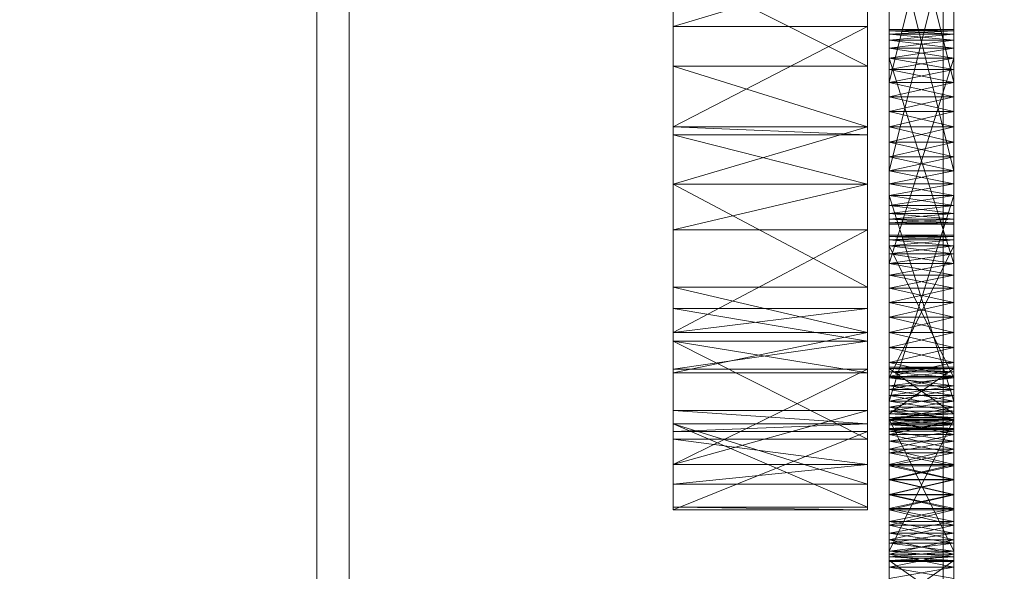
# Model space of a CAD drawing. Header units: millimetres. Extents: x -4395 to 65662, y -65530 to 6847.
# Tile 403 of 656: x 1369 to 1461, y -34165 to -34114. Entities that reach past the tile are written whole.
import ezdxf

# ---------------------------------------------------------------- set-up
doc = ezdxf.new("R2010")
doc.units = ezdxf.units.MM
for name, color, linetype, lineweight in [('COTAS_O', 1, 'Continuous', 0), ('frontal_C03', 7, 'Continuous', 0), ('frontal_secador', 7, 'Continuous', 0)]:
    doc.layers.add(name, color=color, linetype=linetype, lineweight=lineweight)
doc.dimstyles.new('R19_100', dxfattribs={"dimtxt": 250, "dimasz": 150, "dimexe": 150, "dimexo": 80, "dimgap": 100, "dimtad": 1, "dimtih": 1, "dimtoh": 1, "dimdsep": 46, "dimcen": 0.09, "dimadec": 0, "dimazin": 0, "dimtfac": 1, "dimtdec": 4, "dimtofl": 0, "dimtmove": 0, "dimatfit": 3, "dimfxl": 1, "dimtolj": 1, "dimtzin": 0, "dimarcsym": 0})

# ---------------------------------------------------------------- blocks, each defined once
blk = doc.blocks.new('DIM_R33_43')
at = {"layer": 'COTAS_O'}
for p, q in [((-1725, -33700), (-1575, -33655)), ((1725, -33700), (1575, -33655)), ((-1725, -34400), (-1725, -33700)), ((-1725, -33700), (1725, -33700)), ((-1725, -33700), (-1575, -33745)), ((1725, -33700), (1575, -33745)), ((1725, -34400), (1725, -33700))]:
    blk.add_line(p, q, dxfattribs=at)
blk.add_text('3450 O', height=250, dxfattribs=at).set_placement((0, -33600))

msp = doc.modelspace()

# ---------------------------------------------------------------- linework, layer by layer
at = {"layer": 'frontal_C03'}
for p, q in [((1455, -35237.853), (1455, -32581.274)), ((1455, -32585.202), (1455, -35241.781)), ((1455, -35724.97), (1455, -33068.391)), ((1455, -33072.319), (1455, -35728.898))]:
    msp.add_line(p, q, dxfattribs=at)
at = {"layer": 'frontal_secador'}
for p, q in [((1400, -36000), (1400, -33000)), ((1397, -35940), (1397, -33075)), ((1400, -36000), (1400, -33075)), ((1400, -34600), (1400, -33075)), ((1400, -35940), (1400, -33075)), ((1400, -34650), (1400, -33075)), ((1400, -36000), (1400, -33250)), ((1430, -34151.527), (1430, -34017.639)), ((1448, -34017.639), (1448, -34151.527)), ((1430, -34085.858), (1430, -34129.361)), ((1430, -34085.858), (1430, -34151.527)), ((1448, -34129.361), (1448, -34085.858)), ((1448, -34151.527), (1448, -34085.858)), ((1450, -34091.516), (1450, -34122.642)), ((1456, -34122.642), (1456, -34091.516)), ((1450, -34121.268), (1450, -34093.712)), ((1450, -34126.831), (1450, -34093.712)), ((1450, -34133.05), (1450, -34093.712)), ((1456, -34093.712), (1456, -34121.268)), ((1456, -34093.712), (1456, -34126.831)), ((1456, -34093.712), (1456, -34133.05)), ((1450, -34094.785), (1450, -34119.964)), ((1450, -34094.785), (1450, -34122.642)), ((1450, -34130.413), (1450, -34094.785)), ((1456, -34119.964), (1456, -34094.785)), ((1456, -34122.642), (1456, -34094.785)), ((1456, -34094.785), (1456, -34130.413)), ((1450, -34121.268), (1450, -34095.99)), ((1450, -34095.99), (1450, -34119.964)), ((1456, -34095.99), (1450, -34119.964)), ((1456, -34119.964), (1450, -34095.99)), ((1456, -34095.99), (1456, -34121.268)), ((1456, -34119.964), (1456, -34095.99)), ((1450, -34130.413), (1450, -34100.075)), ((1456, -34100.075), (1456, -34130.413)), ((1450, -34101.483), (1450, -34129.34)), ((1450, -34101.483), (1450, -34131.331)), ((1450, -34101.483), (1450, -34133.05)), ((1456, -34129.34), (1456, -34101.483)), ((1456, -34131.331), (1456, -34101.483)), ((1456, -34133.05), (1456, -34101.483)), ((1450, -34128.135), (1450, -34102.857)), ((1450, -34130.413), (1450, -34102.857)), ((1456, -34102.857), (1456, -34128.135)), ((1456, -34102.857), (1456, -34130.413)), ((1450, -34104.161), (1450, -34129.34)), ((1450, -34128.135), (1450, -34104.161)), ((1456, -34128.135), (1450, -34104.161)), ((1456, -34104.161), (1450, -34128.135)), ((1456, -34129.34), (1456, -34104.161)), ((1456, -34104.161), (1456, -34128.135)), ((1430, -34109.365), (1430, -34124.806)), ((1430, -34118.435), (1430, -34109.365)), ((1430, -34129.361), (1430, -34109.365)), ((1430, -34109.365), (1430, -34114.777)), ((1430, -34143.89), (1430, -34109.365)), ((1430, -34151.527), (1430, -34109.365)), ((1448, -34109.365), (1430, -34114.777)), ((1448, -34118.435), (1430, -34109.365)), ((1448, -34124.806), (1448, -34109.365)), ((1448, -34109.365), (1448, -34118.435)), ((1448, -34109.365), (1448, -34129.361)), ((1448, -34114.777), (1448, -34109.365)), ((1448, -34109.365), (1448, -34143.89)), ((1448, -34109.365), (1448, -34151.527)), ((1430, -34129.353), (1430, -34114.777)), ((1430, -34114.777), (1430, -34124.05)), ((1430, -34129.361), (1430, -34114.777)), ((1448, -34114.777), (1430, -34114.777)), ((1448, -34114.777), (1430, -34124.05)), ((1448, -34114.777), (1448, -34129.353)), ((1448, -34124.05), (1448, -34114.777)), ((1448, -34114.777), (1448, -34129.361)), ((1450, -34115.16), (1450, -34115.05)), ((1456, -34115.16), (1450, -34115.05)), ((1456, -34115.05), (1450, -34115.05)), ((1456, -34115.05), (1450, -34115.16)), ((1450, -34115.05), (1450, -34115.49)), ((1450, -34115.05), (1450, -34116.768)), ((1450, -34115.05), (1450, -34138.99)), ((1450, -34121.268), (1450, -34115.05)), ((1450, -34115.16), (1450, -34116.031)), ((1450, -34115.49), (1450, -34115.16)), ((1450, -34115.16), (1450, -34117.686)), ((1456, -34115.49), (1450, -34115.16)), ((1456, -34115.16), (1450, -34115.16)), ((1456, -34115.16), (1450, -34115.49)), ((1450, -34116.031), (1450, -34115.49)), ((1456, -34116.031), (1450, -34115.49)), ((1456, -34115.49), (1450, -34115.49)), ((1456, -34115.49), (1450, -34116.031)), ((1450, -34115.49), (1450, -34116.768)), ((1456, -34115.16), (1456, -34115.05)), ((1456, -34115.49), (1456, -34115.05)), ((1456, -34116.768), (1456, -34115.05)), ((1456, -34138.99), (1456, -34115.05)), ((1456, -34115.05), (1456, -34121.268)), ((1456, -34116.031), (1456, -34115.16)), ((1456, -34115.16), (1456, -34115.49)), ((1456, -34117.686), (1456, -34115.16)), ((1456, -34115.49), (1456, -34116.031)), ((1456, -34116.768), (1456, -34115.49)), ((1450, -34116.031), (1450, -34117.686)), ((1450, -34116.768), (1450, -34116.031)), ((1450, -34137.785), (1450, -34116.031)), ((1450, -34143.075), (1450, -34116.031)), ((1450, -34116.031), (1450, -34128.135)), ((1450, -34151.635), (1450, -34116.031)), ((1456, -34116.768), (1450, -34116.031)), ((1456, -34116.031), (1450, -34116.031)), ((1456, -34116.031), (1450, -34116.768)), ((1456, -34117.686), (1456, -34116.031)), ((1456, -34116.031), (1456, -34116.768)), ((1456, -34116.031), (1456, -34137.785)), ((1456, -34116.031), (1456, -34143.075)), ((1456, -34128.135), (1456, -34116.031)), ((1456, -34116.031), (1456, -34151.635)), ((1450, -34117.686), (1450, -34116.768)), ((1456, -34117.686), (1450, -34116.768)), ((1456, -34116.768), (1450, -34116.768)), ((1456, -34116.768), (1450, -34117.686)), ((1450, -34116.768), (1450, -34136.712)), ((1450, -34118.76), (1450, -34116.768)), ((1450, -34116.768), (1450, -34138.99)), ((1450, -34121.268), (1450, -34116.768)), ((1456, -34116.768), (1456, -34117.686)), ((1456, -34136.712), (1456, -34116.768)), ((1456, -34116.768), (1456, -34118.76)), ((1456, -34138.99), (1456, -34116.768)), ((1456, -34116.768), (1456, -34121.268)), ((1450, -34117.686), (1450, -34119.964)), ((1450, -34118.76), (1450, -34117.686)), ((1450, -34137.785), (1450, -34117.686)), ((1450, -34117.686), (1450, -34136.712)), ((1450, -34117.686), (1450, -34122.642)), ((1450, -34117.686), (1450, -34128.135)), ((1456, -34118.76), (1450, -34117.686)), ((1456, -34117.686), (1450, -34117.686)), ((1456, -34117.686), (1450, -34136.712)), ((1456, -34136.712), (1450, -34117.686)), ((1456, -34117.686), (1450, -34118.76)), ((1456, -34119.964), (1456, -34117.686)), ((1456, -34117.686), (1456, -34118.76)), ((1456, -34117.686), (1456, -34137.785)), ((1456, -34136.712), (1456, -34117.686)), ((1456, -34122.642), (1456, -34117.686)), ((1456, -34128.135), (1456, -34117.686)), ((1430, -34118.435), (1430, -34124.806)), ((1430, -34124.05), (1430, -34118.435)), ((1448, -34124.05), (1430, -34118.435)), ((1448, -34118.435), (1430, -34118.435)), ((1448, -34124.806), (1448, -34118.435)), ((1448, -34118.435), (1448, -34124.05)), ((1450, -34119.964), (1450, -34118.76)), ((1456, -34119.964), (1450, -34118.76)), ((1456, -34118.76), (1450, -34118.76)), ((1450, -34121.268), (1450, -34118.76)), ((1456, -34118.76), (1450, -34119.964)), ((1456, -34118.76), (1456, -34119.964)), ((1456, -34118.76), (1456, -34121.268)), ((1450, -34119.964), (1450, -34121.268)), ((1456, -34119.964), (1450, -34119.964)), ((1456, -34119.964), (1450, -34121.268)), ((1450, -34119.964), (1450, -34122.642)), ((1456, -34121.268), (1450, -34119.964)), ((1456, -34121.268), (1456, -34119.964)), ((1456, -34122.642), (1456, -34119.964)), ((1450, -34124.05), (1450, -34121.268)), ((1450, -34121.268), (1450, -34122.642)), ((1450, -34126.831), (1450, -34121.268)), ((1456, -34121.268), (1450, -34121.268)), ((1456, -34121.268), (1450, -34122.642)), ((1456, -34122.642), (1450, -34121.268)), ((1450, -34151.094), (1450, -34121.268)), ((1450, -34121.268), (1450, -34138.99)), ((1456, -34121.268), (1456, -34124.05)), ((1456, -34122.642), (1456, -34121.268)), ((1456, -34121.268), (1456, -34126.831)), ((1456, -34121.268), (1456, -34151.094)), ((1456, -34138.99), (1456, -34121.268)), ((1450, -34122.642), (1450, -34124.05)), ((1456, -34122.642), (1450, -34122.642)), ((1456, -34122.642), (1450, -34124.05)), ((1450, -34122.642), (1450, -34125.457)), ((1450, -34122.642), (1450, -34128.135)), ((1456, -34124.05), (1450, -34122.642)), ((1450, -34122.642), (1450, -34132.069)), ((1450, -34122.642), (1450, -34130.413)), ((1456, -34124.05), (1456, -34122.642)), ((1456, -34125.457), (1456, -34122.642)), ((1456, -34128.135), (1456, -34122.642)), ((1456, -34132.069), (1456, -34122.642)), ((1456, -34130.413), (1456, -34122.642)), ((1430, -34124.05), (1430, -34129.353)), ((1430, -34124.806), (1430, -34124.05)), ((1448, -34124.05), (1430, -34124.05)), ((1448, -34124.05), (1430, -34129.353)), ((1448, -34124.806), (1430, -34124.05)), ((1430, -34129.361), (1430, -34124.806)), ((1448, -34129.361), (1430, -34124.806)), ((1448, -34124.806), (1430, -34124.806)), ((1448, -34129.353), (1448, -34124.05)), ((1448, -34124.05), (1448, -34124.806)), ((1448, -34124.806), (1448, -34129.361)), ((1450, -34126.831), (1450, -34124.05)), ((1450, -34124.05), (1450, -34125.457)), ((1456, -34124.05), (1450, -34124.05)), ((1456, -34124.05), (1450, -34125.457)), ((1456, -34125.457), (1450, -34124.05)), ((1456, -34124.05), (1456, -34126.831)), ((1456, -34125.457), (1456, -34124.05)), ((1450, -34125.457), (1450, -34126.831)), ((1456, -34125.457), (1450, -34125.457)), ((1456, -34125.457), (1450, -34126.831)), ((1450, -34125.457), (1450, -34128.135)), ((1456, -34126.831), (1450, -34125.457)), ((1456, -34126.831), (1456, -34125.457)), ((1456, -34128.135), (1456, -34125.457)), ((1450, -34129.34), (1450, -34126.831)), ((1450, -34126.831), (1450, -34128.135)), ((1450, -34131.331), (1450, -34126.831)), ((1450, -34133.05), (1450, -34126.831)), ((1456, -34126.831), (1450, -34126.831)), ((1456, -34126.831), (1450, -34128.135)), ((1456, -34128.135), (1450, -34126.831)), ((1450, -34151.094), (1450, -34126.831)), ((1456, -34126.831), (1456, -34129.34)), ((1456, -34128.135), (1456, -34126.831)), ((1456, -34126.831), (1456, -34131.331)), ((1456, -34126.831), (1456, -34133.05)), ((1456, -34126.831), (1456, -34151.094)), ((1450, -34129.34), (1450, -34128.135)), ((1456, -34128.135), (1450, -34128.135)), ((1456, -34128.135), (1450, -34129.34)), ((1456, -34129.34), (1450, -34128.135)), ((1450, -34128.135), (1450, -34130.413)), ((1450, -34128.135), (1450, -34150.357)), ((1450, -34128.135), (1450, -34151.635)), ((1450, -34128.135), (1450, -34132.069)), ((1456, -34128.135), (1456, -34129.34)), ((1456, -34130.413), (1456, -34128.135)), ((1456, -34150.357), (1456, -34128.135)), ((1456, -34151.635), (1456, -34128.135)), ((1456, -34132.069), (1456, -34128.135)), ((1448, -34129.353), (1430, -34129.353)), ((1448, -34129.353), (1430, -34129.361)), ((1430, -34129.361), (1430, -34140.859)), ((1430, -34138.895), (1430, -34129.361)), ((1430, -34143.89), (1430, -34129.361)), ((1430, -34129.361), (1430, -34133.572)), ((1430, -34129.361), (1430, -34151.527)), ((1448, -34129.361), (1430, -34129.361)), ((1448, -34129.361), (1430, -34133.572)), ((1448, -34138.895), (1430, -34129.361)), ((1448, -34140.859), (1448, -34129.361)), ((1448, -34129.361), (1448, -34138.895)), ((1448, -34129.361), (1448, -34143.89)), ((1448, -34133.572), (1448, -34129.361)), ((1448, -34151.527), (1448, -34129.361)), ((1450, -34131.331), (1450, -34129.34)), ((1450, -34129.34), (1450, -34130.413)), ((1456, -34129.34), (1450, -34129.34)), ((1456, -34129.34), (1450, -34130.413)), ((1456, -34130.413), (1450, -34129.34)), ((1450, -34149.439), (1450, -34129.34)), ((1450, -34151.094), (1450, -34129.34)), ((1456, -34129.34), (1456, -34131.331)), ((1456, -34130.413), (1456, -34129.34)), ((1456, -34129.34), (1456, -34149.439)), ((1456, -34129.34), (1456, -34151.094)), ((1450, -34130.413), (1450, -34131.331)), ((1456, -34130.413), (1450, -34130.413)), ((1456, -34130.413), (1450, -34131.331)), ((1456, -34131.331), (1450, -34130.413)), ((1450, -34130.413), (1450, -34150.357)), ((1450, -34149.439), (1450, -34130.413)), ((1456, -34149.439), (1450, -34130.413)), ((1456, -34130.413), (1450, -34149.439)), ((1450, -34132.069), (1450, -34130.413)), ((1450, -34132.939), (1450, -34130.413)), ((1456, -34131.331), (1456, -34130.413)), ((1456, -34150.357), (1456, -34130.413)), ((1456, -34130.413), (1456, -34149.439)), ((1456, -34130.413), (1456, -34132.069)), ((1456, -34130.413), (1456, -34132.939)), ((1450, -34132.609), (1450, -34131.331)), ((1450, -34131.331), (1450, -34132.069)), ((1450, -34133.05), (1450, -34131.331)), ((1456, -34131.331), (1450, -34131.331)), ((1456, -34131.331), (1450, -34132.069)), ((1456, -34132.069), (1450, -34131.331)), ((1450, -34132.069), (1450, -34132.609)), ((1456, -34132.069), (1450, -34132.069)), ((1456, -34132.069), (1450, -34132.609)), ((1456, -34132.609), (1450, -34132.069)), ((1450, -34132.939), (1450, -34132.069)), ((1456, -34131.331), (1456, -34132.609)), ((1456, -34132.069), (1456, -34131.331)), ((1456, -34131.331), (1456, -34133.05)), ((1456, -34132.609), (1456, -34132.069)), ((1456, -34132.069), (1456, -34132.939)), ((1450, -34133.05), (1450, -34132.609)), ((1450, -34132.609), (1450, -34132.939)), ((1456, -34132.609), (1450, -34132.609)), ((1456, -34132.609), (1450, -34132.939)), ((1456, -34132.939), (1450, -34132.609)), ((1450, -34132.939), (1450, -34133.05)), ((1456, -34132.939), (1450, -34132.939)), ((1456, -34132.939), (1450, -34133.05)), ((1456, -34133.05), (1450, -34132.939)), ((1456, -34132.609), (1456, -34133.05)), ((1456, -34132.939), (1456, -34132.609)), ((1456, -34133.05), (1456, -34132.939)), ((1430, -34146.827), (1430, -34133.572)), ((1430, -34133.572), (1430, -34143.075)), ((1430, -34143.89), (1430, -34133.572)), ((1448, -34133.572), (1430, -34133.572)), ((1448, -34133.572), (1430, -34143.075)), ((1448, -34133.572), (1448, -34146.827)), ((1448, -34143.075), (1448, -34133.572)), ((1448, -34133.572), (1448, -34143.89)), ((1456, -34133.05), (1450, -34133.05)), ((1450, -34134.186), (1450, -34134.075)), ((1456, -34134.186), (1450, -34134.075)), ((1456, -34134.075), (1450, -34134.075)), ((1456, -34134.075), (1450, -34134.186)), ((1450, -34134.075), (1450, -34134.516)), ((1450, -34134.186), (1450, -34135.056)), ((1450, -34134.516), (1450, -34134.186)), ((1450, -34148.01), (1450, -34134.186)), ((1450, -34134.186), (1450, -34138.99)), ((1450, -34152.51), (1450, -34134.186)), ((1450, -34134.186), (1450, -34149.439)), ((1450, -34162.572), (1450, -34134.186)), ((1456, -34134.516), (1450, -34134.186)), ((1456, -34134.186), (1450, -34134.186)), ((1456, -34134.186), (1450, -34134.516)), ((1450, -34135.056), (1450, -34134.516)), ((1456, -34135.056), (1450, -34134.516)), ((1456, -34134.516), (1450, -34134.516)), ((1456, -34134.516), (1450, -34135.056)), ((1450, -34134.516), (1450, -34147.272)), ((1450, -34135.794), (1450, -34134.516)), ((1450, -34134.516), (1450, -34148.927)), ((1450, -34137.785), (1450, -34134.516)), ((1450, -34143.075), (1450, -34134.516)), ((1456, -34134.186), (1456, -34134.075)), ((1456, -34134.516), (1456, -34134.075)), ((1456, -34135.056), (1456, -34134.186)), ((1456, -34134.186), (1456, -34134.516)), ((1456, -34134.186), (1456, -34148.01)), ((1456, -34138.99), (1456, -34134.186)), ((1456, -34134.186), (1456, -34152.51)), ((1456, -34149.439), (1456, -34134.186)), ((1456, -34134.186), (1456, -34162.572)), ((1456, -34134.516), (1456, -34135.056)), ((1456, -34147.272), (1456, -34134.516)), ((1456, -34134.516), (1456, -34135.794)), ((1456, -34148.927), (1456, -34134.516)), ((1456, -34134.516), (1456, -34137.785)), ((1456, -34134.516), (1456, -34143.075)), ((1450, -34135.056), (1450, -34136.712)), ((1450, -34135.794), (1450, -34135.056)), ((1450, -34148.01), (1450, -34135.056)), ((1450, -34135.056), (1450, -34147.272)), ((1450, -34135.056), (1450, -34138.99)), ((1456, -34135.794), (1450, -34135.056)), ((1456, -34135.056), (1450, -34135.056)), ((1456, -34135.056), (1450, -34147.272)), ((1456, -34147.272), (1450, -34135.056)), ((1456, -34135.056), (1450, -34135.794)), ((1456, -34136.712), (1456, -34135.056)), ((1456, -34135.056), (1456, -34135.794)), ((1456, -34135.056), (1456, -34148.01)), ((1456, -34147.272), (1456, -34135.056)), ((1456, -34138.99), (1456, -34135.056)), ((1450, -34136.712), (1450, -34135.794)), ((1456, -34136.712), (1450, -34135.794)), ((1456, -34135.794), (1450, -34135.794)), ((1450, -34137.785), (1450, -34135.794)), ((1456, -34135.794), (1450, -34136.712)), ((1456, -34135.794), (1456, -34136.712)), ((1456, -34135.794), (1456, -34137.785)), ((1450, -34136.712), (1450, -34137.785)), ((1456, -34136.712), (1450, -34136.712)), ((1456, -34136.712), (1450, -34137.785)), ((1450, -34136.712), (1450, -34138.99)), ((1456, -34137.785), (1450, -34136.712)), ((1456, -34137.785), (1456, -34136.712)), ((1456, -34138.99), (1456, -34136.712)), ((1450, -34140.294), (1450, -34137.785)), ((1450, -34137.785), (1450, -34138.99)), ((1450, -34143.075), (1450, -34137.785)), ((1456, -34137.785), (1450, -34137.785)), ((1456, -34137.785), (1450, -34138.99)), ((1456, -34138.99), (1450, -34137.785)), ((1456, -34137.785), (1456, -34140.294)), ((1456, -34138.99), (1456, -34137.785)), ((1456, -34137.785), (1456, -34143.075)), ((1430, -34138.895), (1430, -34140.859)), ((1430, -34143.075), (1430, -34138.895)), ((1448, -34143.075), (1430, -34138.895)), ((1448, -34138.895), (1430, -34138.895)), ((1448, -34140.859), (1448, -34138.895)), ((1448, -34138.895), (1448, -34143.075)), ((1450, -34138.99), (1450, -34140.294)), ((1456, -34138.99), (1450, -34138.99)), ((1456, -34138.99), (1450, -34140.294)), ((1450, -34138.99), (1450, -34141.668)), ((1450, -34138.99), (1450, -34144.483)), ((1450, -34138.99), (1450, -34149.439)), ((1456, -34140.294), (1450, -34138.99)), ((1450, -34138.99), (1450, -34151.094)), ((1456, -34140.294), (1456, -34138.99)), ((1456, -34141.668), (1456, -34138.99)), ((1456, -34144.483), (1456, -34138.99)), ((1456, -34149.439), (1456, -34138.99)), ((1456, -34151.094), (1456, -34138.99)), ((1450, -34143.075), (1450, -34140.294)), ((1450, -34140.294), (1450, -34141.668)), ((1456, -34140.294), (1450, -34140.294)), ((1456, -34140.294), (1450, -34141.668)), ((1456, -34141.668), (1450, -34140.294)), ((1456, -34140.294), (1456, -34143.075)), ((1456, -34141.668), (1456, -34140.294)), ((1430, -34140.859), (1430, -34143.075)), ((1430, -34143.89), (1430, -34140.859)), ((1448, -34143.89), (1430, -34140.859)), ((1448, -34140.859), (1430, -34140.859)), ((1448, -34140.859), (1430, -34143.075)), ((1448, -34143.075), (1448, -34140.859)), ((1448, -34140.859), (1448, -34143.89)), ((1450, -34141.668), (1450, -34143.075)), ((1456, -34141.668), (1450, -34141.668)), ((1456, -34141.668), (1450, -34143.075)), ((1450, -34141.668), (1450, -34144.483)), ((1456, -34143.075), (1450, -34141.668)), ((1456, -34143.075), (1456, -34141.668)), ((1456, -34144.483), (1456, -34141.668)), ((1430, -34143.075), (1430, -34146.827)), ((1448, -34143.075), (1430, -34143.075)), ((1448, -34143.075), (1430, -34146.827)), ((1430, -34146.827), (1430, -34143.89)), ((1430, -34143.89), (1430, -34150.317)), ((1430, -34152.954), (1430, -34143.89)), ((1430, -34151.527), (1430, -34143.89)), ((1430, -34143.89), (1430, -34146.486)), ((1448, -34146.827), (1430, -34143.89)), ((1448, -34143.89), (1430, -34143.89)), ((1448, -34143.89), (1430, -34146.486)), ((1448, -34152.954), (1430, -34143.89)), ((1448, -34146.827), (1448, -34143.075)), ((1448, -34143.89), (1448, -34146.827)), ((1448, -34150.317), (1448, -34143.89)), ((1448, -34143.89), (1448, -34152.954)), ((1448, -34143.89), (1448, -34151.527)), ((1448, -34146.486), (1448, -34143.89)), ((1450, -34145.857), (1450, -34143.075)), ((1450, -34143.075), (1450, -34144.483)), ((1450, -34148.365), (1450, -34143.075)), ((1450, -34151.635), (1450, -34143.075)), ((1456, -34143.075), (1450, -34143.075)), ((1456, -34143.075), (1450, -34144.483)), ((1456, -34144.483), (1450, -34143.075)), ((1450, -34164.18), (1450, -34143.075)), ((1450, -34143.075), (1450, -34148.927)), ((1456, -34143.075), (1456, -34145.857)), ((1456, -34144.483), (1456, -34143.075)), ((1456, -34143.075), (1456, -34148.365)), ((1456, -34143.075), (1456, -34151.635)), ((1456, -34143.075), (1456, -34164.18)), ((1456, -34148.927), (1456, -34143.075)), ((1450, -34144.483), (1450, -34145.857)), ((1456, -34144.483), (1450, -34144.483)), ((1456, -34144.483), (1450, -34145.857)), ((1450, -34144.483), (1450, -34147.161)), ((1450, -34144.483), (1450, -34149.439)), ((1456, -34145.857), (1450, -34144.483)), ((1456, -34145.857), (1456, -34144.483)), ((1456, -34147.161), (1456, -34144.483)), ((1456, -34149.439), (1456, -34144.483)), ((1430, -34157.124), (1430, -34146.486)), ((1430, -34146.486), (1430, -34155.291)), ((1430, -34151.527), (1430, -34146.486)), ((1448, -34146.486), (1430, -34146.486)), ((1448, -34146.486), (1430, -34155.291)), ((1448, -34146.486), (1448, -34157.124)), ((1448, -34155.291), (1448, -34146.486)), ((1448, -34146.486), (1448, -34151.527)), ((1450, -34148.365), (1450, -34145.857)), ((1450, -34145.857), (1450, -34147.161)), ((1456, -34145.857), (1450, -34145.857)), ((1456, -34145.857), (1450, -34147.161)), ((1456, -34147.161), (1450, -34145.857)), ((1450, -34146.402), (1450, -34146.291)), ((1456, -34146.402), (1450, -34146.291)), ((1456, -34146.291), (1450, -34146.291)), ((1456, -34146.291), (1450, -34146.402)), ((1450, -34146.291), (1450, -34150.611)), ((1450, -34146.731), (1450, -34146.291)), ((1450, -34146.291), (1450, -34151.481)), ((1450, -34148.01), (1450, -34146.291)), ((1450, -34146.402), (1450, -34147.272)), ((1450, -34146.731), (1450, -34146.402)), ((1450, -34150.941), (1450, -34146.402)), ((1450, -34146.402), (1450, -34150.611)), ((1450, -34146.402), (1450, -34148.927)), ((1450, -34146.402), (1450, -34153.883)), ((1450, -34154.21), (1450, -34146.402)), ((1450, -34146.402), (1450, -34163.31)), ((1450, -34164.79), (1450, -34146.402)), ((1456, -34146.731), (1450, -34146.402)), ((1456, -34146.402), (1450, -34146.402)), ((1456, -34146.402), (1450, -34150.611)), ((1456, -34150.611), (1450, -34146.402)), ((1456, -34146.402), (1450, -34146.731)), ((1456, -34145.857), (1456, -34148.365)), ((1456, -34147.161), (1456, -34145.857)), ((1456, -34146.402), (1456, -34146.291)), ((1456, -34150.611), (1456, -34146.291)), ((1456, -34146.291), (1456, -34146.731)), ((1456, -34151.481), (1456, -34146.291)), ((1456, -34146.291), (1456, -34148.01)), ((1456, -34147.272), (1456, -34146.402)), ((1456, -34146.402), (1456, -34146.731)), ((1456, -34146.402), (1456, -34150.941)), ((1456, -34150.611), (1456, -34146.402)), ((1456, -34148.927), (1456, -34146.402)), ((1456, -34153.883), (1456, -34146.402)), ((1456, -34146.402), (1456, -34154.21)), ((1456, -34163.31), (1456, -34146.402)), ((1456, -34146.402), (1456, -34164.79)), ((1448, -34146.827), (1430, -34146.827)), ((1450, -34147.272), (1450, -34146.731)), ((1456, -34147.272), (1450, -34146.731)), ((1456, -34146.731), (1450, -34146.731)), ((1450, -34148.01), (1450, -34146.731)), ((1456, -34146.731), (1450, -34147.272)), ((1450, -34147.161), (1450, -34148.365)), ((1456, -34147.161), (1450, -34147.161)), ((1456, -34147.161), (1450, -34148.365)), ((1450, -34147.161), (1450, -34149.439)), ((1456, -34148.365), (1450, -34147.161)), ((1450, -34147.272), (1450, -34148.01)), ((1456, -34147.272), (1450, -34147.272)), ((1456, -34147.272), (1450, -34148.01)), ((1450, -34147.272), (1450, -34148.927)), ((1456, -34148.01), (1450, -34147.272)), ((1456, -34146.731), (1456, -34147.272)), ((1456, -34146.731), (1456, -34148.01)), ((1456, -34148.365), (1456, -34147.161)), ((1456, -34149.439), (1456, -34147.161)), ((1456, -34148.01), (1456, -34147.272)), ((1456, -34148.927), (1456, -34147.272)), ((1450, -34150.001), (1450, -34148.01)), ((1450, -34148.01), (1450, -34148.927)), ((1450, -34152.51), (1450, -34148.01)), ((1456, -34148.01), (1450, -34148.01)), ((1456, -34148.01), (1450, -34148.927)), ((1456, -34148.927), (1450, -34148.01)), ((1450, -34148.01), (1450, -34151.481)), ((1450, -34158.072), (1450, -34148.01)), ((1450, -34150.357), (1450, -34148.365)), ((1450, -34148.365), (1450, -34149.439)), ((1450, -34151.635), (1450, -34148.365)), ((1456, -34148.365), (1450, -34148.365)), ((1456, -34148.365), (1450, -34149.439)), ((1456, -34149.439), (1450, -34148.365)), ((1450, -34164.18), (1450, -34148.365)), ((1456, -34148.01), (1456, -34150.001)), ((1456, -34148.927), (1456, -34148.01)), ((1456, -34148.01), (1456, -34152.51)), ((1456, -34151.481), (1456, -34148.01)), ((1456, -34148.01), (1456, -34158.072)), ((1456, -34148.365), (1456, -34150.357)), ((1456, -34149.439), (1456, -34148.365)), ((1456, -34148.365), (1456, -34151.635)), ((1456, -34148.365), (1456, -34164.18)), ((1450, -34148.927), (1450, -34150.001)), ((1456, -34148.927), (1450, -34148.927)), ((1456, -34148.927), (1450, -34150.001)), ((1450, -34148.927), (1450, -34151.205)), ((1450, -34148.927), (1450, -34153.883)), ((1456, -34150.001), (1450, -34148.927)), ((1450, -34148.927), (1450, -34159.377)), ((1450, -34148.927), (1450, -34164.18)), ((1456, -34150.001), (1456, -34148.927)), ((1456, -34151.205), (1456, -34148.927)), ((1456, -34153.883), (1456, -34148.927)), ((1456, -34159.377), (1456, -34148.927)), ((1456, -34164.18), (1456, -34148.927)), ((1430, -34152.954), (1430, -34150.317)), ((1430, -34150.317), (1430, -34155.291)), ((1430, -34151.527), (1430, -34150.317)), ((1448, -34151.527), (1430, -34150.317)), ((1448, -34150.317), (1430, -34150.317)), ((1448, -34150.317), (1430, -34155.291)), ((1448, -34150.317), (1448, -34152.954)), ((1448, -34155.291), (1448, -34150.317)), ((1448, -34150.317), (1448, -34151.527)), ((1450, -34150.357), (1450, -34149.439)), ((1456, -34149.439), (1450, -34149.439)), ((1456, -34149.439), (1450, -34150.357)), ((1456, -34150.357), (1450, -34149.439)), ((1450, -34149.439), (1450, -34151.094)), ((1450, -34149.439), (1450, -34163.85)), ((1450, -34149.439), (1450, -34164.291)), ((1450, -34149.439), (1450, -34162.572)), ((1450, -34149.439), (1450, -34151.965)), ((1450, -34152.51), (1450, -34150.001)), ((1450, -34150.001), (1450, -34151.205)), ((1456, -34150.001), (1450, -34150.001)), ((1456, -34150.001), (1450, -34151.205)), ((1456, -34151.205), (1450, -34150.001)), ((1456, -34149.439), (1456, -34150.357)), ((1456, -34151.094), (1456, -34149.439)), ((1456, -34163.85), (1456, -34149.439)), ((1456, -34164.291), (1456, -34149.439)), ((1456, -34162.572), (1456, -34149.439)), ((1456, -34151.965), (1456, -34149.439)), ((1456, -34150.001), (1456, -34152.51)), ((1456, -34151.205), (1456, -34150.001)), ((1450, -34151.635), (1450, -34150.357)), ((1450, -34150.357), (1450, -34151.094)), ((1456, -34150.357), (1450, -34150.357)), ((1456, -34150.357), (1450, -34151.094)), ((1456, -34151.094), (1450, -34150.357)), ((1450, -34163.31), (1450, -34150.357)), ((1450, -34164.18), (1450, -34150.357)), ((1450, -34150.611), (1450, -34150.941)), ((1456, -34150.611), (1450, -34150.611)), ((1456, -34150.611), (1450, -34150.941)), ((1450, -34150.611), (1450, -34151.481)), ((1456, -34150.941), (1450, -34150.611)), ((1450, -34152.219), (1450, -34150.941)), ((1450, -34150.941), (1450, -34151.481)), ((1450, -34154.21), (1450, -34150.941)), ((1456, -34150.941), (1450, -34150.941)), ((1456, -34150.941), (1450, -34151.481)), ((1456, -34151.481), (1450, -34150.941)), ((1450, -34151.094), (1450, -34151.635)), ((1456, -34151.094), (1450, -34151.094)), ((1456, -34151.094), (1450, -34151.635)), ((1456, -34151.635), (1450, -34151.094)), ((1450, -34151.094), (1450, -34163.85)), ((1450, -34163.31), (1450, -34151.094)), ((1456, -34163.31), (1450, -34151.094)), ((1456, -34151.094), (1450, -34163.31)), ((1450, -34151.965), (1450, -34151.094)), ((1450, -34151.205), (1450, -34152.51)), ((1456, -34151.205), (1450, -34151.205)), ((1456, -34151.205), (1450, -34152.51)), ((1450, -34151.205), (1450, -34153.883)), ((1456, -34152.51), (1450, -34151.205)), ((1456, -34150.357), (1456, -34151.635)), ((1456, -34151.094), (1456, -34150.357)), ((1456, -34150.357), (1456, -34163.31)), ((1456, -34150.357), (1456, -34164.18)), ((1456, -34150.941), (1456, -34150.611)), ((1456, -34151.481), (1456, -34150.611)), ((1456, -34150.941), (1456, -34152.219)), ((1456, -34151.481), (1456, -34150.941)), ((1456, -34150.941), (1456, -34154.21)), ((1456, -34151.635), (1456, -34151.094)), ((1456, -34163.85), (1456, -34151.094)), ((1456, -34151.094), (1456, -34163.31)), ((1456, -34151.094), (1456, -34151.965)), ((1456, -34152.51), (1456, -34151.205)), ((1456, -34153.883), (1456, -34151.205)), ((1430, -34157.124), (1430, -34151.527)), ((1430, -34151.527), (1430, -34152.256)), ((1430, -34159.235), (1430, -34151.527)), ((1448, -34157.124), (1430, -34151.527)), ((1448, -34151.527), (1430, -34151.527)), ((1448, -34151.527), (1430, -34152.256)), ((1448, -34159.235), (1430, -34151.527)), ((1448, -34151.527), (1448, -34157.124)), ((1448, -34152.256), (1448, -34151.527)), ((1448, -34151.527), (1448, -34159.235)), ((1450, -34151.481), (1450, -34152.219)), ((1456, -34151.481), (1450, -34151.481)), ((1456, -34151.481), (1450, -34152.219)), ((1450, -34151.481), (1450, -34153.136)), ((1450, -34151.481), (1450, -34155.414)), ((1450, -34151.481), (1450, -34160.908)), ((1450, -34151.481), (1450, -34168.389)), ((1450, -34158.072), (1450, -34151.481)), ((1456, -34152.219), (1450, -34151.481)), ((1450, -34152.075), (1450, -34151.635)), ((1450, -34151.635), (1450, -34151.965)), ((1456, -34151.635), (1450, -34151.635)), ((1456, -34151.635), (1450, -34151.965)), ((1456, -34151.965), (1450, -34151.635)), ((1450, -34151.965), (1450, -34152.075)), ((1456, -34151.965), (1450, -34151.965)), ((1456, -34151.965), (1450, -34152.075)), ((1456, -34152.075), (1450, -34151.965)), ((1456, -34152.075), (1450, -34152.075)), ((1456, -34152.219), (1456, -34151.481)), ((1456, -34153.136), (1456, -34151.481)), ((1456, -34155.414), (1456, -34151.481)), ((1456, -34160.908), (1456, -34151.481)), ((1456, -34168.389), (1456, -34151.481)), ((1456, -34151.481), (1456, -34158.072)), ((1456, -34151.635), (1456, -34152.075)), ((1456, -34151.965), (1456, -34151.635)), ((1456, -34152.075), (1456, -34151.965)), ((1430, -34159.235), (1430, -34152.256)), ((1430, -34152.256), (1430, -34159.5)), ((1448, -34152.256), (1430, -34152.256)), ((1448, -34152.256), (1430, -34159.5)), ((1430, -34155.291), (1430, -34152.954)), ((1448, -34155.291), (1430, -34152.954)), ((1448, -34152.954), (1430, -34152.954)), ((1448, -34152.256), (1448, -34159.235)), ((1448, -34159.5), (1448, -34152.256)), ((1448, -34152.954), (1448, -34155.291)), ((1450, -34154.21), (1450, -34152.219)), ((1450, -34152.219), (1450, -34153.136)), ((1456, -34152.219), (1450, -34152.219)), ((1456, -34152.219), (1450, -34153.136)), ((1456, -34153.136), (1450, -34152.219)), ((1450, -34155.291), (1450, -34152.51)), ((1450, -34152.51), (1450, -34153.883)), ((1450, -34158.072), (1450, -34152.51)), ((1450, -34162.572), (1450, -34152.51)), ((1456, -34152.51), (1450, -34152.51)), ((1456, -34152.51), (1450, -34153.883)), ((1456, -34153.883), (1450, -34152.51)), ((1456, -34152.219), (1456, -34154.21)), ((1456, -34153.136), (1456, -34152.219)), ((1456, -34152.51), (1456, -34155.291)), ((1456, -34153.883), (1456, -34152.51)), ((1456, -34152.51), (1456, -34158.072)), ((1456, -34152.51), (1456, -34162.572)), ((1450, -34153.136), (1450, -34154.21)), ((1456, -34153.136), (1450, -34153.136)), ((1456, -34153.136), (1450, -34154.21)), ((1450, -34153.136), (1450, -34155.414)), ((1456, -34154.21), (1450, -34153.136)), ((1450, -34153.883), (1450, -34155.291)), ((1456, -34153.883), (1450, -34153.883)), ((1456, -34153.883), (1450, -34155.291)), ((1450, -34153.883), (1450, -34156.699)), ((1450, -34153.883), (1450, -34159.377)), ((1450, -34153.883), (1450, -34163.31)), ((1456, -34155.291), (1450, -34153.883)), ((1456, -34154.21), (1456, -34153.136)), ((1456, -34155.414), (1456, -34153.136)), ((1456, -34155.291), (1456, -34153.883)), ((1456, -34156.699), (1456, -34153.883)), ((1456, -34159.377), (1456, -34153.883)), ((1456, -34163.31), (1456, -34153.883)), ((1450, -34156.719), (1450, -34154.21)), ((1450, -34154.21), (1450, -34155.414)), ((1450, -34159.5), (1450, -34154.21)), ((1450, -34164.79), (1450, -34154.21)), ((1456, -34154.21), (1450, -34154.21)), ((1456, -34154.21), (1450, -34155.414)), ((1456, -34155.414), (1450, -34154.21)), ((1456, -34154.21), (1456, -34156.719)), ((1456, -34155.414), (1456, -34154.21)), ((1456, -34154.21), (1456, -34159.5)), ((1456, -34154.21), (1456, -34164.79)), ((1430, -34155.291), (1430, -34157.124)), ((1448, -34155.291), (1430, -34155.291)), ((1448, -34155.291), (1430, -34157.124)), ((1448, -34157.124), (1448, -34155.291)), ((1450, -34158.072), (1450, -34155.291)), ((1450, -34155.291), (1450, -34156.699)), ((1456, -34155.291), (1450, -34155.291)), ((1456, -34155.291), (1450, -34156.699)), ((1456, -34156.699), (1450, -34155.291)), ((1450, -34155.414), (1450, -34156.719)), ((1456, -34155.414), (1450, -34155.414)), ((1456, -34155.414), (1450, -34156.719)), ((1450, -34155.414), (1450, -34158.092)), ((1450, -34155.414), (1450, -34160.908)), ((1456, -34156.719), (1450, -34155.414)), ((1456, -34155.291), (1456, -34158.072)), ((1456, -34156.699), (1456, -34155.291)), ((1456, -34156.719), (1456, -34155.414)), ((1456, -34158.092), (1456, -34155.414)), ((1456, -34160.908), (1456, -34155.414)), ((1450, -34156.699), (1450, -34158.072)), ((1456, -34156.699), (1450, -34156.699)), ((1456, -34156.699), (1450, -34158.072)), ((1450, -34156.699), (1450, -34159.377)), ((1456, -34158.072), (1450, -34156.699)), ((1450, -34159.5), (1450, -34156.719)), ((1450, -34156.719), (1450, -34158.092)), ((1456, -34156.719), (1450, -34156.719)), ((1456, -34156.719), (1450, -34158.092)), ((1456, -34158.092), (1450, -34156.719)), ((1456, -34158.072), (1456, -34156.699)), ((1456, -34159.377), (1456, -34156.699)), ((1456, -34156.719), (1456, -34159.5)), ((1456, -34158.092), (1456, -34156.719)), ((1448, -34157.124), (1430, -34157.124)), ((1450, -34160.581), (1450, -34158.072)), ((1450, -34158.072), (1450, -34159.377)), ((1450, -34162.572), (1450, -34158.072)), ((1456, -34158.072), (1450, -34158.072)), ((1456, -34158.072), (1450, -34159.377)), ((1456, -34159.377), (1450, -34158.072)), ((1450, -34168.389), (1450, -34158.072)), ((1450, -34158.092), (1450, -34159.5)), ((1456, -34158.092), (1450, -34158.092)), ((1456, -34158.092), (1450, -34159.5)), ((1450, -34158.092), (1450, -34160.908)), ((1456, -34159.5), (1450, -34158.092)), ((1456, -34158.072), (1456, -34160.581)), ((1456, -34159.377), (1456, -34158.072)), ((1456, -34158.072), (1456, -34162.572)), ((1456, -34158.072), (1456, -34168.389)), ((1456, -34159.5), (1456, -34158.092)), ((1456, -34160.908), (1456, -34158.092)), ((1430, -34159.5), (1430, -34159.235)), ((1448, -34159.5), (1430, -34159.235)), ((1448, -34159.235), (1430, -34159.235)), ((1448, -34159.235), (1448, -34159.5)), ((1450, -34159.377), (1450, -34160.581)), ((1456, -34159.377), (1450, -34159.377)), ((1456, -34159.377), (1450, -34160.581)), ((1450, -34159.377), (1450, -34161.655)), ((1450, -34159.377), (1450, -34163.31)), ((1456, -34160.581), (1450, -34159.377)), ((1450, -34159.377), (1450, -34164.18)), ((1456, -34160.581), (1456, -34159.377)), ((1456, -34161.655), (1456, -34159.377)), ((1456, -34163.31), (1456, -34159.377)), ((1456, -34164.18), (1456, -34159.377)), ((1448, -34159.5), (1430, -34159.5)), ((1450, -34162.281), (1450, -34159.5)), ((1450, -34159.5), (1450, -34160.908)), ((1450, -34164.79), (1450, -34159.5)), ((1456, -34159.5), (1450, -34159.5)), ((1456, -34159.5), (1450, -34160.908)), ((1456, -34160.908), (1450, -34159.5)), ((1456, -34159.5), (1456, -34162.281)), ((1456, -34160.908), (1456, -34159.5)), ((1456, -34159.5), (1456, -34164.79)), ((1450, -34162.572), (1450, -34160.581)), ((1450, -34160.581), (1450, -34161.655)), ((1456, -34160.581), (1450, -34160.581)), ((1456, -34160.581), (1450, -34161.655)), ((1456, -34161.655), (1450, -34160.581)), ((1450, -34160.908), (1450, -34162.281)), ((1456, -34160.908), (1450, -34160.908)), ((1456, -34160.908), (1450, -34162.281)), ((1450, -34160.908), (1450, -34163.586)), ((1450, -34160.908), (1450, -34165.864)), ((1450, -34160.908), (1450, -34168.389)), ((1456, -34162.281), (1450, -34160.908)), ((1456, -34160.581), (1456, -34162.572)), ((1456, -34161.655), (1456, -34160.581)), ((1456, -34162.281), (1456, -34160.908)), ((1456, -34163.586), (1456, -34160.908)), ((1456, -34165.864), (1456, -34160.908)), ((1456, -34168.389), (1456, -34160.908)), ((1450, -34161.655), (1450, -34162.572)), ((1456, -34161.655), (1450, -34161.655)), ((1456, -34161.655), (1450, -34162.572)), ((1450, -34161.655), (1450, -34163.31)), ((1456, -34162.572), (1450, -34161.655)), ((1456, -34162.572), (1456, -34161.655)), ((1456, -34163.31), (1456, -34161.655)), ((1450, -34164.79), (1450, -34162.281)), ((1450, -34162.281), (1450, -34163.586)), ((1456, -34162.281), (1450, -34162.281)), ((1456, -34162.281), (1450, -34163.586)), ((1456, -34163.586), (1450, -34162.281)), ((1450, -34163.85), (1450, -34162.572)), ((1450, -34162.572), (1450, -34163.31)), ((1450, -34164.291), (1450, -34162.572)), ((1456, -34162.572), (1450, -34162.572)), ((1456, -34162.572), (1450, -34163.31)), ((1456, -34163.31), (1450, -34162.572)), ((1450, -34168.389), (1450, -34162.572)), ((1456, -34162.281), (1456, -34164.79)), ((1456, -34163.586), (1456, -34162.281)), ((1456, -34162.572), (1456, -34163.85)), ((1456, -34163.31), (1456, -34162.572)), ((1456, -34162.572), (1456, -34164.291)), ((1456, -34162.572), (1456, -34168.389)), ((1450, -34163.85), (1450, -34163.31)), ((1456, -34163.31), (1450, -34163.31)), ((1456, -34163.31), (1450, -34163.85)), ((1456, -34163.85), (1450, -34163.31)), ((1450, -34163.31), (1450, -34164.18)), ((1450, -34163.31), (1450, -34168.5)), ((1450, -34163.31), (1450, -34168.059)), ((1450, -34163.31), (1450, -34164.79)), ((1450, -34163.586), (1450, -34164.79)), ((1456, -34163.586), (1450, -34163.586)), ((1456, -34163.586), (1450, -34164.79)), ((1450, -34163.586), (1450, -34165.864)), ((1456, -34164.79), (1450, -34163.586)), ((1450, -34164.291), (1450, -34163.85)), ((1450, -34163.85), (1450, -34164.18)), ((1456, -34163.85), (1450, -34163.85)), ((1456, -34163.85), (1450, -34164.18)), ((1456, -34164.18), (1450, -34163.85)), ((1450, -34168.389), (1450, -34163.85)), ((1456, -34163.31), (1456, -34163.85)), ((1456, -34164.18), (1456, -34163.31)), ((1456, -34168.5), (1456, -34163.31)), ((1456, -34168.059), (1456, -34163.31)), ((1456, -34164.79), (1456, -34163.31)), ((1456, -34164.79), (1456, -34163.586)), ((1456, -34165.864), (1456, -34163.586)), ((1456, -34163.85), (1456, -34164.291)), ((1456, -34164.18), (1456, -34163.85)), ((1456, -34163.85), (1456, -34168.389)), ((1450, -34164.18), (1450, -34164.291)), ((1456, -34164.18), (1450, -34164.18)), ((1456, -34164.18), (1450, -34164.291)), ((1456, -34164.291), (1450, -34164.18)), ((1450, -34164.18), (1450, -34168.5)), ((1450, -34168.389), (1450, -34164.18)), ((1456, -34168.389), (1450, -34164.18)), ((1456, -34164.18), (1450, -34168.389)), ((1456, -34164.291), (1450, -34164.291)), ((1450, -34166.781), (1450, -34164.79)), ((1450, -34164.79), (1450, -34165.864)), ((1450, -34168.059), (1450, -34164.79)), ((1456, -34164.79), (1450, -34164.79)), ((1456, -34164.79), (1450, -34165.864)), ((1456, -34165.864), (1450, -34164.79)), ((1456, -34164.291), (1456, -34164.18)), ((1456, -34168.5), (1456, -34164.18)), ((1456, -34164.18), (1456, -34168.389)), ((1456, -34164.79), (1456, -34166.781)), ((1456, -34165.864), (1456, -34164.79)), ((1456, -34164.79), (1456, -34168.059))]:
    msp.add_line(p, q, dxfattribs=at)

# ---------------------------------------------------------------- dimensions: what is measured, and where the dimension line sits
at = {"layer": 'COTAS_O'}
dim = msp.add_aligned_dim(p1=(-1725, -34400), p2=(1725, -34400), distance=700, text='<> O', dimstyle='R19_100', dxfattribs=at)
dim.commit()
dim.dimension.update_dxf_attribs({"geometry": 'DIM_R33_43', "text_midpoint": (0, -33700)})

doc.saveas('drawing.dxf')
